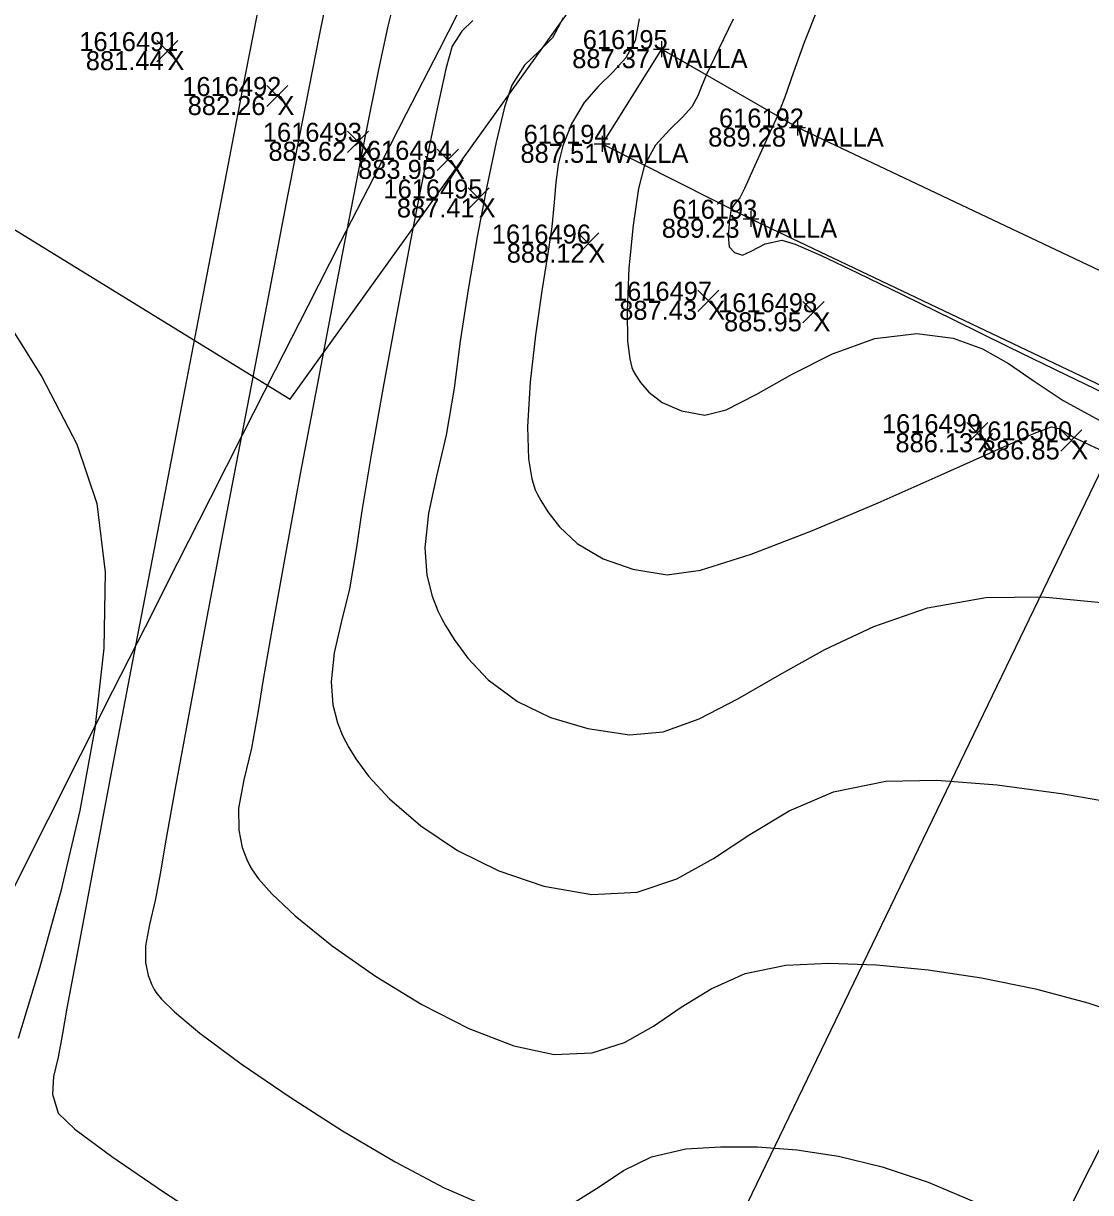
# Model space of a CAD drawing. Extents: x 1957117 to 1971063, y 701601 to 715861.
# Drawn here: x 1963550.8 to 1963570.43, y 706851.61 to 706873.12 of the extents above; entities that cross this region are included whole.
import ezdxf

# ---------------------------------------------------------------- set-up
doc = ezdxf.new("R2010")
doc.units = 0
for name, color, linetype in [('AP_X_Lights', 7, 'Continuous'), ('BR_X_SV_Deck_Top', 7, 'Continuous'), ('DT_P_Contour_Minor', 7, 'Continuous'), ('DT_X_Contour_Major', 7, 'Continuous'), ('DT_X_Contour_Minor', 7, 'Continuous'), ('GE_X_CL_20', 7, 'Continuous'), ('HY_X_Water_Edge', 7, 'Continuous'), ('PV_P_Shoulder', 7, 'Continuous'), ('RS_Raster1', 7, 'Continuous'), ('RW_X_Esmt_RR', 7, 'Continuous'), ('SC_Scratch1', 7, 'Continuous'), ('SC_Scratch20', 7, 'Continuous'), ('VG_X_Tree_Line_Rt', 7, 'Continuous')]:
    doc.layers.add(name, color=color, linetype=linetype)

msp = doc.modelspace()

# ---------------------------------------------------------------- linework, layer by layer
at = {"layer": 'AP_X_Lights'}
for p, q in [((1963553.253, 706872.414), (1963553.641, 706872.804)), ((1963553.253, 706872.804), (1963553.641, 706872.414)), ((1963555.276, 706871.588), (1963555.664, 706871.978)), ((1963555.276, 706871.978), (1963555.664, 706871.588)), ((1963556.759, 706870.746), (1963557.147, 706871.136)), ((1963556.759, 706871.136), (1963557.147, 706870.746)), ((1963558.411, 706870.414), (1963558.799, 706870.804)), ((1963558.411, 706870.804), (1963558.799, 706870.414)), ((1963558.978, 706869.704), (1963559.366, 706870.094)), ((1963558.978, 706870.094), (1963559.366, 706869.704)), ((1963560.994, 706868.874), (1963561.382, 706869.264)), ((1963560.994, 706869.264), (1963561.382, 706868.874)), ((1963563.2, 706867.822), (1963563.588, 706868.212)), ((1963563.2, 706868.212), (1963563.588, 706867.822)), ((1963565.136, 706867.611), (1963565.524, 706868.001)), ((1963565.136, 706868.001), (1963565.524, 706867.611)), ((1963568.15, 706865.386), (1963568.538, 706865.776)), ((1963568.15, 706865.776), (1963568.538, 706865.386)), ((1963569.879, 706865.254), (1963570.267, 706865.644)), ((1963569.879, 706865.644), (1963570.267, 706865.254))]:
    msp.add_line(p, q, dxfattribs=at)
at = {"layer": 'BR_X_SV_Deck_Top'}
msp.add_lwpolyline([(1963546.737, 706797.371), (1963539.628, 706800.743), (1963539.71, 706800.86), (1963572.113, 706867.983), (1963572.178, 706868.089)], dxfattribs=at)
at = {"layer": 'DT_P_Contour_Minor'}
for p, q in [((1963562.386, 706872.646), (1963562.678, 706872.646)), ((1963562.532, 706872.792), (1963562.532, 706872.5)), ((1963562.532, 706872.646), (1963562.532, 706872.646)), ((1963565.036, 706871.349), (1963565.036, 706871.057)), ((1963564.89, 706871.203), (1963565.182, 706871.203)), ((1963565.036, 706871.203), (1963565.036, 706871.203)), ((1963561.297, 706870.904), (1963561.589, 706870.904)), ((1963561.443, 706871.05), (1963561.443, 706870.758)), ((1963561.443, 706870.904), (1963561.443, 706870.904)), ((1963564.18, 706869.672), (1963564.18, 706869.38)), ((1963564.034, 706869.526), (1963564.326, 706869.526)), ((1963564.18, 706869.526), (1963564.18, 706869.526))]:
    msp.add_line(p, q, dxfattribs=at)
at = {"layer": 'DT_X_Contour_Major'}
msp.add_lwpolyline([(1963559.063, 706873.171), (1963558.864, 706872.979), (1963558.685, 706872.699), (1963558.576, 706872.309), (1963558.399, 706871.521), (1963558.176, 706870.436), (1963557.924, 706869.158), (1963557.664, 706867.789), (1963557.414, 706866.43), (1963557.193, 706865.185), (1963557.021, 706864.155), (1963556.918, 706863.442), (1963556.794, 706862.722), (1963556.645, 706862.099), (1963556.516, 706861.539), (1963556.456, 706861.008), (1963556.488, 706860.583), (1963556.575, 706860.252), (1963556.668, 706860.022), (1963556.727, 706859.903), (1963556.783, 706859.8), (1963556.913, 706859.591), (1963557.147, 706859.275), (1963557.529, 706858.857), (1963558.107, 706858.357), (1963558.783, 706857.907), (1963559.542, 706857.53), (1963560.37, 706857.252), (1963561.251, 706857.097), (1963562.085, 706857.138), (1963562.814, 706857.383), (1963563.489, 706857.762), (1963564.161, 706858.202), (1963564.88, 706858.633), (1963565.697, 706858.983), (1963566.663, 706859.18), (1963567.596, 706859.198), (1963568.706, 706859.114), (1963569.927, 706858.95), (1963571.194, 706858.726)], dxfattribs=at)
msp.add_lwpolyline([(1963559.063, 706873.171), (1963558.864, 706872.979), (1963558.685, 706872.699), (1963558.576, 706872.309), (1963558.399, 706871.521), (1963558.176, 706870.436), (1963557.924, 706869.158), (1963557.664, 706867.789), (1963557.414, 706866.43), (1963557.193, 706865.185), (1963557.021, 706864.155), (1963556.918, 706863.442), (1963556.794, 706862.722), (1963556.645, 706862.099), (1963556.516, 706861.539), (1963556.456, 706861.008), (1963556.488, 706860.583), (1963556.575, 706860.252), (1963556.668, 706860.022), (1963556.727, 706859.903), (1963556.783, 706859.8), (1963556.913, 706859.591), (1963557.147, 706859.275), (1963557.529, 706858.857), (1963558.107, 706858.357), (1963558.783, 706857.907), (1963559.542, 706857.53), (1963560.37, 706857.252), (1963561.251, 706857.097), (1963562.085, 706857.138), (1963562.814, 706857.383), (1963563.489, 706857.762), (1963564.161, 706858.202), (1963564.88, 706858.633), (1963565.697, 706858.983), (1963566.663, 706859.18), (1963567.596, 706859.198), (1963568.706, 706859.114), (1963569.927, 706858.95), (1963571.194, 706858.726)], dxfattribs=at)
at = {"layer": 'DT_X_Contour_Minor'}
for points in [[(1963556.414, 706873.78), (1963556.236, 706872.899), (1963555.978, 706871.587), (1963555.658, 706869.948), (1963555.298, 706868.086), (1963554.917, 706866.104), (1963554.536, 706864.107), (1963554.174, 706862.197), (1963553.851, 706860.478), (1963553.587, 706859.054), (1963553.403, 706858.029), (1963553.317, 706857.506), (1963553.224, 706856.988), (1963553.117, 706856.548), (1963553.044, 706856.152), (1963553.044, 706855.844), (1963553.095, 706855.605), (1963553.159, 706855.438), (1963553.201, 706855.351), (1963553.233, 706855.299), (1963553.336, 706855.173), (1963553.579, 706854.937), (1963554.044, 706854.549), (1963554.805, 706853.982), (1963555.702, 706853.368), (1963556.668, 706852.752), (1963557.635, 706852.182), (1963558.535, 706851.705), (1963559.301, 706851.368)], [(1963556.414, 706873.78), (1963556.236, 706872.899), (1963555.978, 706871.587), (1963555.658, 706869.948), (1963555.298, 706868.086), (1963554.917, 706866.104), (1963554.536, 706864.107), (1963554.174, 706862.197), (1963553.851, 706860.478), (1963553.587, 706859.054), (1963553.403, 706858.029), (1963553.317, 706857.506), (1963553.224, 706856.988), (1963553.117, 706856.548), (1963553.044, 706856.152), (1963553.044, 706855.844), (1963553.095, 706855.605), (1963553.159, 706855.438), (1963553.201, 706855.351), (1963553.233, 706855.299), (1963553.336, 706855.173), (1963553.579, 706854.937), (1963554.044, 706854.549), (1963554.805, 706853.982), (1963555.702, 706853.368), (1963556.668, 706852.752), (1963557.635, 706852.182), (1963558.535, 706851.705), (1963559.301, 706851.368)], [(1963555.151, 706873.582), (1963554.878, 706872.171), (1963554.533, 706870.379), (1963554.135, 706868.312), (1963553.704, 706866.076), (1963553.263, 706863.776), (1963552.83, 706861.517), (1963552.427, 706859.405), (1963552.073, 706857.546), (1963551.79, 706856.044), (1963551.598, 706855.007), (1963551.517, 706854.538), (1963551.436, 706854.108), (1963551.351, 706853.751), (1963551.331, 706853.423), (1963551.439, 706853.075), (1963551.744, 706852.783), (1963552.423, 706852.279), (1963553.373, 706851.628), (1963554.495, 706850.896)], [(1963555.151, 706873.582), (1963554.878, 706872.171), (1963554.533, 706870.379), (1963554.135, 706868.312), (1963553.704, 706866.076), (1963553.263, 706863.776), (1963552.83, 706861.517), (1963552.427, 706859.405), (1963552.073, 706857.546), (1963551.79, 706856.044), (1963551.598, 706855.007), (1963551.517, 706854.538), (1963551.436, 706854.108), (1963551.351, 706853.751), (1963551.331, 706853.423), (1963551.439, 706853.075), (1963551.744, 706852.783), (1963552.423, 706852.279), (1963553.373, 706851.628), (1963554.495, 706850.896)], [(1963557.588, 706873.413), (1963557.501, 706873.066), (1963557.332, 706872.268), (1963557.099, 706871.113), (1963556.82, 706869.697), (1963556.514, 706868.115), (1963556.198, 706866.462), (1963555.891, 706864.834), (1963555.611, 706863.326), (1963555.377, 706862.033), (1963555.206, 706861.051), (1963555.118, 706860.474), (1963554.995, 706859.79), (1963554.852, 706859.209), (1963554.756, 706858.686), (1963554.757, 706858.278), (1963554.824, 706857.962), (1963554.908, 706857.742), (1963554.964, 706857.627), (1963555.007, 706857.552), (1963555.123, 706857.388), (1963555.364, 706857.112), (1963555.796, 706856.702), (1963556.479, 706856.15), (1963557.272, 706855.594), (1963558.126, 706855.075), (1963558.992, 706854.635), (1963559.819, 706854.315), (1963560.559, 706854.157), (1963561.262, 706854.185), (1963561.855, 706854.376), (1963562.385, 706854.675), (1963562.899, 706855.024), (1963563.445, 706855.365), (1963564.071, 706855.643), (1963564.824, 706855.799), (1963565.611, 706855.834), (1963566.492, 706855.804), (1963567.44, 706855.714), (1963568.422, 706855.565), (1963569.412, 706855.362), (1963570.378, 706855.106), (1963571.292, 706854.801)], [(1963557.588, 706873.413), (1963557.501, 706873.066), (1963557.332, 706872.268), (1963557.099, 706871.113), (1963556.82, 706869.697), (1963556.514, 706868.115), (1963556.198, 706866.462), (1963555.891, 706864.834), (1963555.611, 706863.326), (1963555.377, 706862.033), (1963555.206, 706861.051), (1963555.118, 706860.474), (1963554.995, 706859.79), (1963554.852, 706859.209), (1963554.756, 706858.686), (1963554.757, 706858.278), (1963554.824, 706857.962), (1963554.908, 706857.742), (1963554.964, 706857.627), (1963555.007, 706857.552), (1963555.123, 706857.388), (1963555.364, 706857.112), (1963555.796, 706856.702), (1963556.479, 706856.15), (1963557.272, 706855.594), (1963558.126, 706855.075), (1963558.992, 706854.635), (1963559.819, 706854.315), (1963560.559, 706854.157), (1963561.262, 706854.185), (1963561.855, 706854.376), (1963562.385, 706854.675), (1963562.899, 706855.024), (1963563.445, 706855.365), (1963564.071, 706855.643), (1963564.824, 706855.799), (1963565.611, 706855.834), (1963566.492, 706855.804), (1963567.44, 706855.714), (1963568.422, 706855.565), (1963569.412, 706855.362), (1963570.378, 706855.106), (1963571.292, 706854.801)], [(1963565.397, 706873.368), (1963565.158, 706872.765), (1963564.965, 706872.223), (1963564.805, 706871.765), (1963564.666, 706871.416), (1963564.434, 706870.909), (1963564.223, 706870.44), (1963564.061, 706870.081), (1963563.978, 706869.908), (1963563.891, 706869.81), (1963563.816, 706869.709), (1963563.783, 706869.511), (1963563.762, 706869.209), (1963563.778, 706869.007), (1963563.88, 706868.903), (1963564.022, 706868.856), (1963564.183, 706868.927), (1963564.44, 706869.065), (1963564.746, 706869.134), (1963564.992, 706869.057), (1963565.469, 706868.849), (1963566.138, 706868.533), (1963566.962, 706868.133), (1963567.901, 706867.672), (1963568.918, 706867.171), (1963569.976, 706866.655), (1963571.035, 706866.146)], [(1963565.397, 706873.368), (1963565.158, 706872.765), (1963564.965, 706872.223), (1963564.805, 706871.765), (1963564.666, 706871.416), (1963564.434, 706870.909), (1963564.223, 706870.44), (1963564.061, 706870.081), (1963563.978, 706869.908), (1963563.891, 706869.81), (1963563.816, 706869.709), (1963563.783, 706869.511), (1963563.762, 706869.209), (1963563.778, 706869.007), (1963563.88, 706868.903), (1963564.022, 706868.856), (1963564.183, 706868.927), (1963564.44, 706869.065), (1963564.746, 706869.134), (1963564.992, 706869.057), (1963565.469, 706868.849), (1963566.138, 706868.533), (1963566.962, 706868.133), (1963567.901, 706867.672), (1963568.918, 706867.171), (1963569.976, 706866.655), (1963571.035, 706866.146)], [(1963560.728, 706873.224), (1963560.527, 706872.855), (1963560.276, 706872.602), (1963560.015, 706872.351), (1963559.782, 706871.985), (1963559.649, 706871.58), (1963559.491, 706870.937), (1963559.319, 706870.119), (1963559.145, 706869.193), (1963558.98, 706868.223), (1963558.834, 706867.274), (1963558.718, 706866.41), (1963558.572, 706865.546), (1963558.398, 706864.791), (1963558.249, 706864.112), (1963558.179, 706863.474), (1963558.216, 706862.969), (1963558.315, 706862.582), (1963558.423, 706862.316), (1963558.49, 706862.179), (1963558.563, 706862.044), (1963558.718, 706861.789), (1963558.97, 706861.442), (1963559.347, 706861.045), (1963559.883, 706860.648), (1963560.493, 706860.353), (1963561.179, 706860.152), (1963561.944, 706860.036), (1963562.565, 706860.09), (1963563.227, 706860.328), (1963563.938, 706860.696), (1963564.705, 706861.138), (1963565.537, 706861.601), (1963566.442, 706862.029), (1963567.428, 706862.367), (1963568.502, 706862.562), (1963569.543, 706862.571), (1963570.817, 706862.452)], [(1963560.728, 706873.224), (1963560.527, 706872.855), (1963560.276, 706872.602), (1963560.015, 706872.351), (1963559.782, 706871.985), (1963559.649, 706871.58), (1963559.491, 706870.937), (1963559.319, 706870.119), (1963559.145, 706869.193), (1963558.98, 706868.223), (1963558.834, 706867.274), (1963558.718, 706866.41), (1963558.572, 706865.546), (1963558.398, 706864.791), (1963558.249, 706864.112), (1963558.179, 706863.474), (1963558.216, 706862.969), (1963558.315, 706862.582), (1963558.423, 706862.316), (1963558.49, 706862.179), (1963558.563, 706862.044), (1963558.718, 706861.789), (1963558.97, 706861.442), (1963559.347, 706861.045), (1963559.883, 706860.648), (1963560.493, 706860.353), (1963561.179, 706860.152), (1963561.944, 706860.036), (1963562.565, 706860.09), (1963563.227, 706860.328), (1963563.938, 706860.696), (1963564.705, 706861.138), (1963565.537, 706861.601), (1963566.442, 706862.029), (1963567.428, 706862.367), (1963568.502, 706862.562), (1963569.543, 706862.571), (1963570.817, 706862.452)], [(1963562.125, 706873.201), (1963562.048, 706872.801), (1963561.877, 706872.483), (1963561.642, 706872.22), (1963561.376, 706871.964), (1963561.111, 706871.664), (1963560.879, 706871.271), (1963560.721, 706870.864), (1963560.635, 706870.521), (1963560.592, 706870.192), (1963560.562, 706869.828), (1963560.518, 706869.378), (1963560.445, 706868.889), (1963560.333, 706868.198), (1963560.214, 706867.384), (1963560.116, 706866.525), (1963560.07, 706865.699), (1963560.091, 706865.113), (1963560.149, 706864.745), (1963560.213, 706864.542), (1963560.253, 706864.455), (1963560.313, 706864.344), (1963560.443, 706864.135), (1963560.659, 706863.859), (1963560.986, 706863.554), (1963561.46, 706863.268), (1963562.01, 706863.079), (1963562.637, 706862.976), (1963563.252, 706863.064), (1963564.183, 706863.359), (1963565.312, 706863.794), (1963566.518, 706864.302), (1963567.68, 706864.814), (1963568.68, 706865.263), (1963569.397, 706865.581), (1963569.711, 706865.7), (1963569.865, 706865.664), (1963569.986, 706865.588), (1963570.138, 706865.496), (1963570.293, 706865.423), (1963570.419, 706865.363), (1963570.578, 706865.288)], [(1963562.125, 706873.201), (1963562.048, 706872.801), (1963561.877, 706872.483), (1963561.642, 706872.22), (1963561.376, 706871.964), (1963561.111, 706871.664), (1963560.879, 706871.271), (1963560.721, 706870.864), (1963560.635, 706870.521), (1963560.592, 706870.192), (1963560.562, 706869.828), (1963560.518, 706869.378), (1963560.445, 706868.889), (1963560.333, 706868.198), (1963560.214, 706867.384), (1963560.116, 706866.525), (1963560.07, 706865.699), (1963560.091, 706865.113), (1963560.149, 706864.745), (1963560.213, 706864.542), (1963560.253, 706864.455), (1963560.313, 706864.344), (1963560.443, 706864.135), (1963560.659, 706863.859), (1963560.986, 706863.554), (1963561.46, 706863.268), (1963562.01, 706863.079), (1963562.637, 706862.976), (1963563.252, 706863.064), (1963564.183, 706863.359), (1963565.312, 706863.794), (1963566.518, 706864.302), (1963567.68, 706864.814), (1963568.68, 706865.263), (1963569.397, 706865.581), (1963569.711, 706865.7), (1963569.865, 706865.664), (1963569.986, 706865.588), (1963570.138, 706865.496), (1963570.293, 706865.423), (1963570.419, 706865.363), (1963570.578, 706865.288)], [(1963563.85, 706873.195), (1963563.505, 706872.475), (1963563.359, 706872.169), (1963563.27, 706871.956), (1963563.201, 706871.786), (1963563.093, 706871.585), (1963562.923, 706871.393), (1963562.679, 706871.163), (1963562.423, 706870.877), (1963562.219, 706870.513), (1963562.112, 706870.08), (1963562.012, 706869.407), (1963561.936, 706868.614), (1963561.9, 706867.824), (1963561.911, 706867.273), (1963561.949, 706866.95), (1963561.99, 706866.791), (1963562.015, 706866.731), (1963562.057, 706866.655), (1963562.149, 706866.515), (1963562.304, 706866.335), (1963562.545, 706866.149), (1963562.904, 706865.994), (1963563.329, 706865.916), (1963563.725, 706866.011), (1963564.275, 706866.292), (1963564.94, 706866.667), (1963565.68, 706867.041), (1963566.456, 706867.322), (1963567.228, 706867.417), (1963567.9, 706867.328), (1963568.441, 706867.135), (1963568.917, 706866.863), (1963569.39, 706866.537), (1963569.925, 706866.182), (1963570.586, 706865.821)], [(1963563.85, 706873.195), (1963563.505, 706872.475), (1963563.359, 706872.169), (1963563.27, 706871.956), (1963563.201, 706871.786), (1963563.093, 706871.585), (1963562.923, 706871.393), (1963562.679, 706871.163), (1963562.423, 706870.877), (1963562.219, 706870.513), (1963562.112, 706870.08), (1963562.012, 706869.407), (1963561.936, 706868.614), (1963561.9, 706867.824), (1963561.911, 706867.273), (1963561.949, 706866.95), (1963561.99, 706866.791), (1963562.015, 706866.731), (1963562.057, 706866.655), (1963562.149, 706866.515), (1963562.304, 706866.335), (1963562.545, 706866.149), (1963562.904, 706865.994), (1963563.329, 706865.916), (1963563.725, 706866.011), (1963564.275, 706866.292), (1963564.94, 706866.667), (1963565.68, 706867.041), (1963566.456, 706867.322), (1963567.228, 706867.417), (1963567.9, 706867.328), (1963568.441, 706867.135), (1963568.917, 706866.863), (1963569.39, 706866.537), (1963569.925, 706866.182), (1963570.586, 706865.821)], [(1963550.275, 706867.98), (1963551.137, 706866.62), (1963551.779, 706865.378), (1963552.146, 706864.29), (1963552.299, 706863.027), (1963552.275, 706861.63), (1963552.109, 706860.152), (1963551.835, 706858.643), (1963551.485, 706857.156), (1963551.096, 706855.741), (1963550.699, 706854.451)], [(1963550.275, 706867.98), (1963551.137, 706866.62), (1963551.779, 706865.378), (1963552.146, 706864.29), (1963552.299, 706863.027), (1963552.275, 706861.63), (1963552.109, 706860.152), (1963551.835, 706858.643), (1963551.485, 706857.156), (1963551.096, 706855.741), (1963550.699, 706854.451)], [(1963560.947, 706851.444), (1963561.388, 706851.722), (1963561.838, 706852.021), (1963562.352, 706852.275), (1963562.985, 706852.418), (1963563.618, 706852.458), (1963564.298, 706852.456), (1963565.022, 706852.401), (1963565.788, 706852.283), (1963566.595, 706852.089), (1963567.441, 706851.809), (1963568.322, 706851.431)], [(1963560.947, 706851.444), (1963561.388, 706851.722), (1963561.838, 706852.021), (1963562.352, 706852.275), (1963562.985, 706852.418), (1963563.618, 706852.458), (1963564.298, 706852.456), (1963565.022, 706852.401), (1963565.788, 706852.283), (1963566.595, 706852.089), (1963567.441, 706851.809), (1963568.322, 706851.431)]]:
    msp.add_lwpolyline(points, dxfattribs=at)
at = {"layer": 'GE_X_CL_20'}
msp.add_arc((1965275.353, 705991.399), 1909.859, 144.852303, 166.495347, dxfattribs=at)
at = {"layer": 'HY_X_Water_Edge'}
for points in [[(1963507.144, 706903.33), (1963523.919, 706880.458), (1963529.921, 706868.249), (1963547.712, 706848.264), (1963557.981, 706843.218), (1963575.318, 706815.786), (1963598.707, 706804.399), (1963631.311, 706798.601), (1963646.093, 706793.985), (1963654.481, 706790.313)], [(1963497.044, 706895.877), (1963527.257, 706861.448), (1963530.089, 706856.724), (1963550.098, 706825.465), (1963567.27, 706808.841), (1963599.052, 706796.957), (1963628.198, 706792.131), (1963651.538, 706783.095)]]:
    msp.add_spline(points, degree=3, dxfattribs=at)
at = {"layer": 'RW_X_Esmt_RR'}
for radius, end in [(1929.859, 154.913686), (1879.859, 166.495347)]:
    msp.add_arc((1965275.353, 705991.399), radius, 144.852303, end, dxfattribs=at)
at = {"layer": 'SC_Scratch20'}
msp.add_lwpolyline([(1963565.036, 706871.203), (1963562.532, 706872.646), (1963561.443, 706870.904), (1963564.18, 706869.526), (1963585.452, 706859.405), (1963588.204, 706857.961), (1963589.114, 706859.79), (1963586.371, 706861.102)], close=True, dxfattribs=at)
at = {"layer": 'VG_X_Tree_Line_Rt'}
msp.add_lwpolyline([(1963558.987, 706898.803), (1963546.03, 706891.77), (1963537.963, 706885.865), (1963543.918, 706873.452), (1963555.702, 706866.205), (1963562.197, 706875.25), (1963569.154, 706877.88), (1963569.219, 706888.497), (1963563.06, 706899.305), (1963558.987, 706898.803)], dxfattribs=at)

# ---------------------------------------------------------------- texts
at = {"layer": 'DT_P_Contour_Minor'}
for s, p in [('616195', (1963561.086, 706872.646)), ('887.37', (1963560.892, 706872.296)), ('WALLA', (1963562.532, 706872.296)), ('616192', (1963563.592, 706871.203)), ('616194', (1963559.999, 706870.904)), ('889.28', (1963563.394, 706870.853)), ('WALLA', (1963565.036, 706870.853)), ('887.51', (1963559.94, 706870.554)), ('WALLA', (1963561.443, 706870.554)), ('616193', (1963562.734, 706869.526)), ('889.23', (1963562.54, 706869.176)), ('WALLA', (1963564.18, 706869.176))]:
    msp.add_text(s, height=0.35, dxfattribs=at).set_placement(p)
at = {"layer": 'PV_P_Shoulder'}
for s, p in [('881.44', (1963551.945, 706872.259)), ('882.26', (1963553.819, 706871.433)), ('883.62', (1963555.305, 706870.591)), ('883.95', (1963556.954, 706870.259)), ('887.41', (1963557.667, 706869.549)), ('888.12', (1963559.689, 706868.719)), ('887.43', (1963561.757, 706867.667)), ('885.95', (1963563.685, 706867.456)), ('886.13', (1963566.837, 706865.231)), ('886.85', (1963568.428, 706865.099))]:
    msp.add_text(s, height=0.35, dxfattribs=at).set_placement(p)
at = {"layer": 'RS_Raster1'}
for s, p in [('1616491', (1963551.826, 706872.609)), ('1616492', (1963553.72, 706871.783)), ('1616493', (1963555.201, 706870.941)), ('1616494', (1963556.855, 706870.609)), ('1616495', (1963557.42, 706869.899)), ('1616496', (1963559.414, 706869.069)), ('1616497', (1963561.642, 706868.017)), ('1616498', (1963563.575, 706867.806)), ('1616499', (1963566.589, 706865.581)), ('1616500', (1963568.266, 706865.449))]:
    msp.add_text(s, height=0.35, dxfattribs=at).set_placement(p)
at = {"layer": 'SC_Scratch1'}
for p in [(1963553.447, 706872.259), (1963555.47, 706871.433), (1963556.953, 706870.591), (1963558.605, 706870.259), (1963559.172, 706869.549), (1963561.188, 706868.719), (1963563.394, 706867.667), (1963565.33, 706867.456), (1963568.344, 706865.231), (1963570.073, 706865.099)]:
    msp.add_text('X', height=0.35, dxfattribs=at).set_placement(p)

doc.saveas('drawing.dxf')
